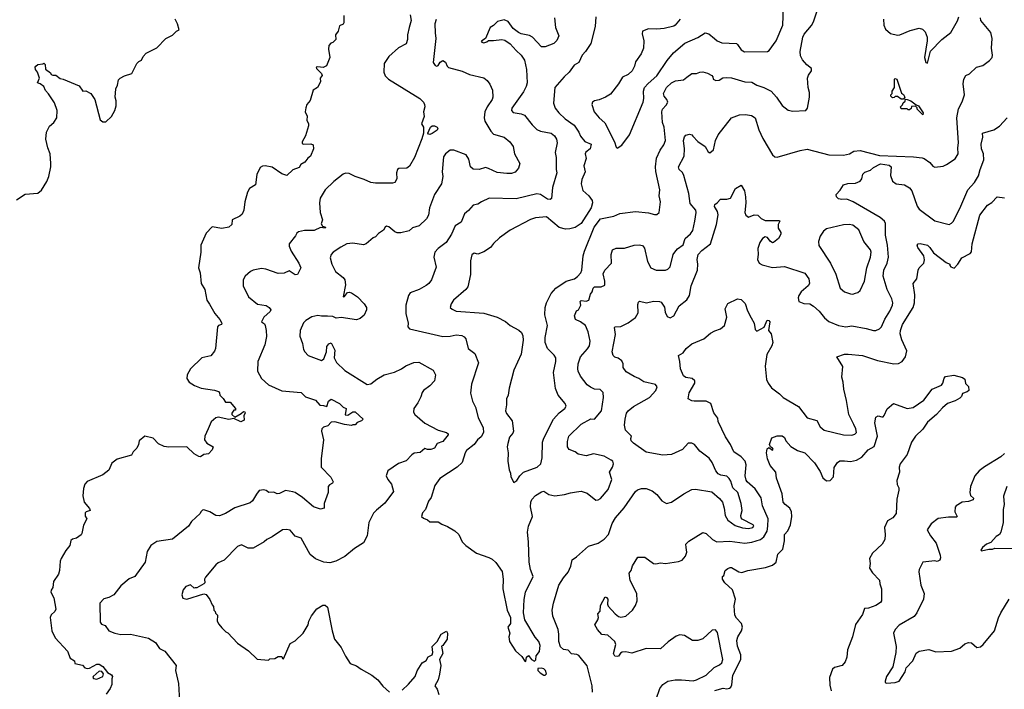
# Model space of a CAD drawing. Extents: x 1933546 to 2138868, y 524910 to 667279.
# Tile 438 of 466: x 2085404 to 2093594, y 608027 to 613601. Entities that reach past the tile are written whole.
import ezdxf

# ---------------------------------------------------------------- set-up
doc = ezdxf.new("R2010")
doc.units = 0

msp = doc.modelspace()

# ---------------------------------------------------------------- linework, layer by layer
at = {"layer": '0CON10XD'}
for points in [[(2088100, 613635), (2088100, 613575), (2088095, 613562.5), (2088065, 613550), (2088053.3, 613505), (2088031.2, 613475), (2088032.5, 613435), (2088008.3, 613411.7), (2087992.5, 613405), (2087976.7, 613385), (2087973.3, 613355), (2087983.6, 613286.4), (2087955, 613217.5), (2087927.3, 613202.7), (2087885, 613208.8), (2087870, 613205), (2087872.5, 613195), (2087913.6, 613153.6), (2087920, 613135), (2087903.3, 613115), (2087905.8, 613084.2), (2087882.5, 613037.5), (2087846.7, 613015), (2087821.7, 612928.3), (2087793.9, 612896.1), (2087783.6, 612866.4), (2087780, 612835), (2087796.4, 612796.4), (2087792.5, 612765), (2087806.7, 612735), (2087807, 612717), (2087782.5, 612635), (2087752.5, 612585), (2087755, 612570), (2087765, 612563.3), (2087825, 612567.5), (2087845, 612560), (2087848, 612525), (2087823.8, 612465), (2087801.3, 612448.7), (2087775, 612416), (2087743.3, 612395), (2087729.1, 612370.9), (2087675, 612351.9), (2087625, 612303.8), (2087585, 612317.5), (2087503.9, 612373.9), (2087445, 612384), (2087425, 612381.2), (2087405, 612370), (2087377.3, 612312.7), (2087366.2, 612225), (2087316.7, 612195), (2087299.2, 612165), (2087277.1, 612085), (2087269.4, 612015), (2087255, 611982), (2087235.5, 611964.5), (2087172.5, 611935), (2087170, 611895), (2087145, 611873.3), (2087085, 611863.8), (2087005, 611877.5), (2086955, 611823.3), (2086910, 611725), (2086910.8, 611665), (2086890.8, 611535), (2086904.2, 611495), (2086912.5, 611405), (2086944, 611355), (2086962, 611265), (2086984.2, 611234.2), (2087028, 611155), (2087070, 611105), (2087086, 611075), (2087083.3, 611065), (2087057.5, 611055), (2087048.8, 611045), (2087033.3, 610865), (2087025, 610842.5), (2086995, 610803.3), (2086920, 610785), (2086824.1, 610695.9), (2086796.7, 610645), (2086793.3, 610615), (2086813.3, 610585), (2086857.5, 610555), (2086915, 610533.8), (2087025.9, 610515.9), (2087057.5, 610505), (2087066.7, 610495), (2087070, 610475), (2087097.3, 610447.3), (2087115, 610417.5), (2087155, 610417.5), (2087200, 610365), (2087198.3, 610351.7), (2087185, 610350), (2087170, 610325), (2087170, 610315), (2087193, 610293), (2087246.9, 610323.1), (2087265, 610340), (2087276.6, 610336.6), (2087278.6, 610325), (2087269.4, 610305), (2087271.5, 610268.5), (2087245, 610254.3), (2087185, 610280), (2087145, 610272.7), (2087055, 610292), (2087035, 610287.7), (2086996.4, 610253.6), (2086972.5, 610195), (2086943.3, 610135), (2086942.5, 610105), (2086960, 610075), (2087012.5, 610045), (2087005, 610020), (2086975, 609986.7), (2086935, 609981.2), (2086907.3, 609962.7), (2086895, 609964.2), (2086855, 609987.1), (2086795, 610045.8), (2086645, 610041.5), (2086605, 610047.8), (2086560.1, 610070.1), (2086515, 610118.5), (2086445, 610133.3), (2086397.5, 610095), (2086392.5, 610065), (2086377.5, 610035), (2086347.5, 610005), (2086333, 609977), (2086215, 609942.5), (2086171.7, 609908.3), (2086145, 609852.5), (2086095, 609812.5), (2085965, 609756.7), (2085946.7, 609735), (2085935, 609700), (2085928.3, 609638.3), (2085941.2, 609585), (2085985, 609532.5), (2085990, 609515), (2085956.4, 609503.6), (2085950, 609495), (2085948.8, 609468.8), (2085962.5, 609445), (2085936.1, 609393.9), (2085920, 609325), (2085915, 609312.5), (2085875.8, 609284.2), (2085845, 609277.5), (2085830, 609265), (2085822.5, 609225), (2085787.7, 609182.3), (2085749.2, 609115), (2085742, 609095), (2085736.7, 609015), (2085726.7, 608985), (2085686.1, 608923.9), (2085680, 608875), (2085666.1, 608853.9), (2085663.9, 608836.1), (2085688.8, 608788.8), (2085706.2, 608695), (2085696.2, 608675), (2085665, 608646.7), (2085658, 608625), (2085672.5, 608515), (2085700, 608455), (2085802.5, 608345), (2085825, 608287.5), (2085860, 608265), (2085861.7, 608241.7), (2085927, 608227), (2085947, 608207), (2085965, 608200), (2085985, 608202.9), (2086045, 608236.2), (2086065, 608236.2), (2086096.6, 608216.6), (2086135, 608166), (2086168.3, 608148.3), (2086177.5, 608135), (2086170, 608115), (2086171.7, 608068.3), (2086157.5, 608035), (2086123.3, 607986.7)], [(2088650.9, 613640.9), (2088661.2, 613595), (2088644.3, 613535.7), (2088631.2, 613475), (2088631.2, 613435), (2088620.2, 613399.8), (2088555, 613366.7), (2088475.5, 613294.5), (2088435.6, 613235), (2088431.9, 613165), (2088443, 613133), (2088471.2, 613105), (2088733.3, 612945), (2088763.3, 612915), (2088772.5, 612895), (2088773.3, 612875), (2088763.8, 612835), (2088768.8, 612795), (2088746.2, 612735), (2088762, 612705), (2088761.9, 612655), (2088749.8, 612610.2), (2088686.9, 612453.1), (2088647.8, 612382.2), (2088625, 612365.6), (2088556.7, 612363.3), (2088546.4, 612353.6), (2088538.8, 612325), (2088541.2, 612275), (2088525, 612246.2), (2088505, 612240), (2088365, 612239.2), (2088325.6, 612245.6), (2088268.8, 612271.2), (2088195, 612294.4), (2088145, 612320.8), (2088115, 612322), (2088095.9, 612314.1), (2088016.7, 612255), (2087946.2, 612185), (2087902.5, 612115), (2087896.9, 612075), (2087904.3, 611995), (2087923.8, 611935), (2087910.7, 611900.7), (2087922.5, 611882.5), (2087948.8, 611875), (2087946.2, 611865), (2087905, 611870), (2087855, 611846), (2087774.3, 611845.7), (2087724.1, 611835.9), (2087710, 611825), (2087698.8, 611801.2), (2087646.7, 611735), (2087646.7, 611715), (2087661.2, 611675), (2087725.5, 611575.5), (2087743.9, 611536.1), (2087715, 611480), (2087695, 611476.2), (2087645, 611510), (2087605, 611490.8), (2087555, 611487.5), (2087452.5, 611525), (2087415, 611530), (2087345, 611516.2), (2087325, 611506.2), (2087278.8, 611465), (2087264.2, 611435), (2087264.2, 611384.2), (2087306.2, 611295), (2087381.7, 611231.7), (2087455, 611221.1), (2087478.5, 611205), (2087493.1, 611185), (2087488.5, 611171.5), (2087434.3, 611125.7), (2087416.4, 611086.4), (2087439.2, 611069.2), (2087447.5, 611055), (2087455.4, 611015), (2087456.1, 610965), (2087442.7, 610895), (2087385.8, 610755), (2087382.5, 610675), (2087414.5, 610614.5), (2087475, 610562), (2087585, 610510.6), (2087745, 610496.7), (2087780.3, 610460.3), (2087864.5, 610434.5), (2087901.2, 610391.2), (2087930.7, 610390.7), (2087958.3, 610381.7), (2087972.5, 610425), (2087995, 610442.5), (2088065, 610406.7), (2088096.2, 610376.2), (2088120, 610365), (2088111.7, 610311.7), (2088135, 610310), (2088175, 610337.5), (2088195, 610336.7), (2088260, 610275), (2088248.3, 610261.7), (2088211.7, 610248.3), (2088195, 610230), (2088175, 610230), (2088165, 610222.5), (2088105, 610231.2), (2088025, 610253.8), (2087995, 610252), (2087968.3, 610221.7), (2087931.2, 610208.8), (2087918.6, 610195), (2087915.8, 610175), (2087932.5, 610105), (2087911.4, 609945), (2087911.4, 609875), (2087993, 609793), (2088011.2, 609755), (2088007, 609743), (2087981.2, 609728.8), (2087970, 609715), (2087968.8, 609665), (2087936.2, 609575), (2087936.7, 609535), (2087905, 609527.5), (2087847.5, 609545), (2087756.7, 609625), (2087695, 609666), (2087675, 609671.2), (2087615, 609681.2), (2087565, 609656.7), (2087545, 609653.3), (2087518.8, 609668.8), (2087476.1, 609666.1), (2087455, 609683.3), (2087435, 609688.8), (2087395, 609683.3), (2087375, 609652.5), (2087340, 609595), (2087321.2, 609578.8), (2087195, 609538.8), (2087115, 609491.2), (2087065, 609470), (2087035, 609472.9), (2086985, 609504.2), (2086935, 609520), (2086925, 609517.5), (2086910, 609505), (2086905, 609490), (2086832.5, 609425), (2086807.5, 609385), (2086675, 609276), (2086545, 609256.7), (2086496.1, 609223.9), (2086463.8, 609175), (2086448, 609085), (2086362.7, 608967.3), (2086315, 608946.2), (2086245, 608888.8), (2086187.5, 608815), (2086145, 608792.5), (2086105, 608780), (2086070, 608745), (2086073.8, 608585), (2086085, 608570), (2086115, 608558.6), (2086144.6, 608514.6), (2086194.4, 608494.4), (2086245, 608482.5), (2086325, 608487.5), (2086475, 608454), (2086535, 608418), (2086567.2, 608367.2), (2086610.8, 608345), (2086705.4, 608225), (2086699.4, 608185), (2086724, 608075), (2086736.2, 607875)], [(2089476, 610535), (2089466.2, 610475), (2089453.8, 610445), (2089453.3, 610395), (2089443.8, 610345), (2089452.7, 610322.7), (2089500.9, 610260.9), (2089510.9, 610175), (2089505, 610158), (2089478.6, 610125), (2089464.1, 610074.1), (2089460, 610045), (2089466, 609995), (2089464, 609925), (2089476.7, 609855), (2089487.7, 609827.7), (2089488.8, 609795), (2089515, 609750), (2089540, 609765), (2089563.8, 609805), (2089594.2, 609835), (2089708.6, 609875), (2089739.6, 609905), (2089750.8, 609955), (2089751.4, 610085), (2089762.6, 610117.4), (2089845, 610276.9), (2089890.7, 610329.3), (2089937.5, 610365), (2089949.2, 610385), (2089942, 610405), (2089884, 610475), (2089860.5, 610530.5), (2089845.5, 610665), (2089863.3, 610755), (2089863.3, 610785), (2089849.6, 610809.6), (2089794.5, 610865), (2089774, 610915), (2089775.3, 610955), (2089793.9, 611055), (2089771.3, 611145), (2089774.7, 611204.7), (2089785.9, 611245), (2089825, 611320.5), (2089865, 611367.3), (2089948.8, 611425), (2090018, 611445), (2090045, 611464.3), (2090070.8, 611495), (2090080, 611515), (2090091.1, 611635), (2090101.4, 611675), (2090182.7, 611875), (2090235, 611942.9), (2090305, 611957.9), (2090345.4, 611964.6), (2090395, 611988.1), (2090525, 612004.4), (2090635, 611993.1), (2090685, 611978), (2090705, 611980), (2090723.6, 611996.4), (2090732.9, 612085), (2090723.5, 612135), (2090728.1, 612185), (2090696, 612336), (2090693.8, 612375), (2090701.8, 612448.2), (2090730.5, 612515), (2090760.8, 612559.2), (2090775.5, 612595), (2090764.2, 612705), (2090750.8, 612745), (2090744, 612835), (2090750, 612855), (2090781.1, 612888.9), (2090794.5, 612915), (2090787.5, 612935), (2090763.8, 612965), (2090760, 612985), (2090785, 613037.1), (2090825, 613076.2), (2090858.8, 613091.2), (2090925, 613099.1), (2090953, 613123), (2090995, 613153.8), (2091035, 613153.8), (2091060, 613165), (2091085, 613165.7), (2091125, 613155.8), (2091160, 613135), (2091170, 613125), (2091172.5, 613105), (2091195, 613093.8), (2091221.7, 613098.3), (2091253.9, 613116.1), (2091285, 613119.2), (2091325, 613115.6), (2091434.6, 613084.6), (2091495, 613080), (2091535, 613054.4), (2091595, 613035.6), (2091655.3, 613005.3), (2091698.6, 612955), (2091745, 612885.8), (2091795, 612848.5), (2091835, 612839.2), (2091943.9, 612846.1), (2091956.4, 612863.6), (2091974, 612955), (2091972.9, 612995), (2091961.4, 613035), (2091957.1, 613115), (2091965, 613140), (2091991.2, 613175), (2091991.2, 613185), (2091988.8, 613195), (2091952, 613225), (2091915, 613267.5), (2091899.8, 613299.8), (2091896.5, 613335), (2091917.1, 613455), (2091929.8, 613480.2), (2091989.1, 613550.9), (2092007.3, 613582.7), (2092036.2, 613675)], [(2090897.5, 613605), (2090856, 613554), (2090843.9, 613546.1), (2090765, 613526.2), (2090705, 613521.2), (2090634.1, 613525.9), (2090583.6, 613506.4), (2090581.7, 613481.7), (2090596, 613425), (2090593.8, 613365), (2090574, 613316), (2090525, 613250), (2090516.7, 613215), (2090498, 613175), (2090465, 613144), (2090418.3, 613121.7), (2090384.1, 613065.9), (2090318.3, 612981.7), (2090277.5, 612955), (2090225, 612933.8), (2090185, 612926), (2090170, 612915), (2090164, 612895), (2090183.8, 612835), (2090223.8, 612785), (2090272.5, 612742.5), (2090352.5, 612585), (2090365, 612540), (2090375, 612530), (2090413, 612557), (2090475, 612641.2), (2090590, 612915), (2090595.6, 612945), (2090594.2, 613005.8), (2090601.2, 613035), (2090630.3, 613069.7), (2090705, 613134.3), (2090790.2, 613259.8), (2090842, 613325), (2090937.5, 613405), (2091045, 613452.2), (2091105, 613492), (2091135, 613484), (2091183.5, 613443.5), (2091205, 613424.3), (2091245, 613408.1), (2091365, 613402.5), (2091376, 613395), (2091405, 613348.8), (2091433.3, 613333.3), (2091623.6, 613336.4), (2091637.5, 613345), (2091697.5, 613425), (2091750.6, 613555), (2091758.5, 613705)], [(2085377.5, 612102.5), (2085450.7, 612149.3), (2085555, 612156.7), (2085585, 612182.5), (2085631.2, 612255), (2085646.7, 612295), (2085663.3, 612375), (2085663.3, 612405), (2085657.5, 612485), (2085637.5, 612535), (2085622.5, 612605), (2085627.5, 612665), (2085652.5, 612715), (2085687.5, 612745), (2085712.5, 612785), (2085716.7, 612845), (2085695, 612910), (2085645, 612983.3), (2085620, 613010), (2085605, 613043.8), (2085575, 613066.2), (2085552, 613075), (2085568.8, 613115), (2085553.6, 613163.6), (2085536.7, 613185), (2085534.2, 613205.8), (2085537.5, 613215), (2085555, 613227.5), (2085597, 613233), (2085605, 613240), (2085616.4, 613226.4), (2085619.3, 613189.3), (2085659.5, 613159.5), (2085667.5, 613145), (2085679.3, 613139.3), (2085705, 613140), (2085741.7, 613111.7), (2085765.5, 613105.5), (2085899.2, 613049.2), (2085930, 613005), (2085955, 613007.5), (2085995, 612986), (2086029.2, 612935), (2086075, 612767.5), (2086095, 612750), (2086120.7, 612749.3), (2086167.5, 612795), (2086196.4, 612843.6), (2086206.7, 612885), (2086206.7, 612925), (2086197.5, 612955), (2086203.3, 613025), (2086217.5, 613055), (2086225, 613100), (2086240, 613115), (2086275, 613132.5), (2086336.4, 613153.6), (2086380, 613235), (2086395, 613252.5), (2086416.4, 613263.6), (2086432.5, 613295), (2086457, 613323), (2086545, 613367.5), (2086620, 613445), (2086675, 613472.5), (2086710, 613505), (2086730, 613515), (2086717.5, 613565), (2086697.5, 613605)], [(2089852, 613615), (2089860, 613535), (2089887.5, 613465), (2089873.2, 613426.8), (2089846.8, 613403.2), (2089775, 613374.3), (2089745.8, 613375.8), (2089670, 613455), (2089645, 613468.5), (2089575, 613483.1), (2089553.8, 613493.8), (2089508.4, 613528.4), (2089466, 613585), (2089435, 613600), (2089377.5, 613585), (2089345, 613552.5), (2089317.5, 613535), (2089277.5, 613445), (2089247.5, 613425), (2089242.5, 613415), (2089265, 613407.5), (2089290, 613415), (2089305, 613427.5), (2089345, 613426.2), (2089414.2, 613435.8), (2089439.3, 613429.3), (2089485, 613398.6), (2089533.1, 613343.1), (2089576.4, 613306.4), (2089603.2, 613263.2), (2089618.9, 613185), (2089624.3, 613075), (2089615.7, 613045), (2089595, 612998.8), (2089496.9, 612865), (2089494.4, 612845), (2089508.8, 612828.8), (2089575, 612817.1), (2089602.5, 612805), (2089666, 612726), (2089707, 612687), (2089735, 612672.2), (2089826, 612655), (2089852.9, 612635), (2089868.6, 612605), (2089875.6, 612575), (2089859.2, 612495), (2089867.7, 612452.3), (2089865.6, 612355), (2089870.6, 612325), (2089836.8, 612203.2), (2089826.9, 612113.1), (2089815.8, 612104.2), (2089795, 612105.6), (2089735.5, 612145.5), (2089705, 612152.2), (2089535, 612110.4), (2089310, 612115), (2089245.5, 612084.5), (2089215, 612064), (2089175, 612055.8), (2089138, 612012), (2089105, 611985.8), (2089075, 611916.2), (2089027.5, 611885), (2088995, 611816), (2088952.9, 611747.1), (2088884.5, 611695.5), (2088858, 611665), (2088848.6, 611625), (2088868.8, 611541.2), (2088830.8, 611435), (2088807.5, 611405), (2088785, 611388.1), (2088726.2, 611355), (2088652.3, 611327.7), (2088638.8, 611305), (2088616.7, 611225), (2088616.7, 611155), (2088636.7, 611075), (2088633.3, 611045), (2088646.4, 611026.4), (2088925, 610963.1), (2088985, 610965.6), (2089035, 610976.7), (2089083, 610973), (2089102.4, 610962.4), (2089114.3, 610945), (2089134.4, 610865), (2089191.2, 610821.2), (2089220.6, 610745), (2089163.2, 610566.8), (2089153, 610493), (2089169.2, 610425), (2089196.4, 610376.4), (2089218.5, 610288.5), (2089260, 610205), (2089263.4, 610165), (2089241.9, 610128.1), (2089213.3, 610105), (2089184, 610066), (2089120.8, 610015), (2089109.2, 609995), (2089084.4, 609915.6), (2089042, 609875), (2088897.6, 609782.4), (2088858, 609725), (2088828, 609625), (2088805, 609592.5), (2088778.8, 609525), (2088755, 609496.7), (2088747, 609467), (2088761.7, 609451.7), (2088797.1, 609437.1), (2088815, 609421.2), (2088885, 609422), (2088915, 609401.2), (2088963.6, 609383.6), (2089025, 609347.5), (2089056.7, 609315), (2089083.8, 609255), (2089115, 609223.3), (2089205, 609160), (2089307.5, 609125), (2089335, 609111.2), (2089363.9, 609083.9), (2089418.3, 609008.3), (2089425.6, 608945), (2089424, 608865), (2089460, 608685), (2089486.7, 608625), (2089485.7, 608575), (2089463.8, 608545), (2089480, 608495), (2089472.5, 608465), (2089477.5, 608425), (2089527, 608347), (2089579.5, 608299.5), (2089605, 608262.5), (2089615, 608260), (2089620, 608295), (2089635, 608307.5), (2089662.5, 608275), (2089687, 608263), (2089697, 608273), (2089700, 608305), (2089726.9, 608343.1), (2089732.7, 608392.7), (2089722.5, 608425), (2089691.3, 608461.3), (2089606.2, 608606.2), (2089593.7, 608663.7), (2089600.5, 608775), (2089612.5, 608835), (2089675.6, 608965), (2089652.5, 609025), (2089643.1, 609085), (2089637.5, 609255), (2089627.3, 609335), (2089636.2, 609385), (2089668.5, 609465), (2089652.5, 609545), (2089655.6, 609585), (2089665, 609608), (2089695, 609640.8), (2089745, 609672), (2089765, 609675.7), (2089805, 609648.9), (2089855, 609637.3), (2089935, 609647.5), (2089985, 609664), (2090035, 609672), (2090075, 609676), (2090125, 609661.2), (2090195, 609602.5), (2090215, 609603.1), (2090235, 609615.6), (2090298.9, 609691.1), (2090330.5, 609775), (2090310.8, 609835), (2090335, 609876), (2090344.4, 609905), (2090336.9, 609925), (2090325, 609935.6), (2090265, 609967.8), (2090176.1, 609986.1), (2090115, 609970.6), (2090050, 609985), (2090024.3, 610004.3), (2089975, 610022.9), (2089961.5, 610045), (2089960.4, 610089.6), (2089972.2, 610135), (2090075, 610235.4), (2090155, 610278.5), (2090185, 610276.2), (2090242.9, 610345), (2090260, 610455), (2090256.8, 610496.8), (2090231.7, 610521.7), (2090185, 610524.4), (2090151.8, 610541.8), (2090125, 610562.5), (2090069.4, 610635), (2090048.5, 610675), (2090045.4, 610695.4), (2090049.2, 610735), (2090069.6, 610795), (2090128.3, 610861.7), (2090143.3, 610886.7), (2090148.2, 610925), (2090133.8, 611003.8), (2090111.4, 611055), (2090068.8, 611085), (2090026.2, 611105), (2090018.8, 611135), (2090035, 611177.5), (2090053, 611187), (2090072, 611225), (2090065, 611256), (2090075, 611264), (2090115, 611257.3), (2090139.2, 611265), (2090152.9, 611315), (2090165.4, 611334.6), (2090173.3, 611365), (2090184.1, 611375.9), (2090241.8, 611378.2), (2090270, 611390), (2090272.2, 611425), (2090257.3, 611485), (2090272.2, 611515), (2090325.5, 611574.5), (2090324.5, 611645), (2090334.5, 611685.5), (2090365, 611699.5), (2090435, 611699.4), (2090514.7, 611725.3), (2090557.6, 611727.6), (2090585, 611720), (2090600.3, 611700.3), (2090626.8, 611586.8), (2090655, 611536.2), (2090697, 611517), (2090775, 611516), (2090796.2, 611525), (2090814, 611545), (2090840.6, 611645), (2090853.1, 611666.9), (2090876.3, 611693.7), (2090923.3, 611726.7), (2090940.7, 611779.3), (2090985, 611817.1), (2091001.9, 611845), (2091020.8, 611925), (2091031.2, 611995), (2091028, 612015), (2090980.6, 612070.6), (2090968.5, 612155), (2090929.5, 612305), (2090917.6, 612327.6), (2090889.2, 612355), (2090884.4, 612375), (2090930.8, 612465), (2090933.3, 612525), (2090926.1, 612593.9), (2090934.1, 612625.9), (2090945, 612638.2), (2090975, 612648.5), (2090993.6, 612643.6), (2091002.4, 612632.4), (2091045, 612588), (2091106.4, 612546.4), (2091129.5, 612499.5), (2091145, 612491.2), (2091173.9, 612516.1), (2091192.5, 612595), (2091215, 612643.3), (2091325, 612784.2), (2091391.1, 612808.9), (2091441.1, 612811.1), (2091492.4, 612802.4), (2091520.8, 612785), (2091552.6, 612682.6), (2091585, 612611.2), (2091666.8, 612476.8), (2091685, 612460), (2091705, 612455.8), (2091895, 612510.6), (2091955, 612522.2), (2092135, 612475.6), (2092255, 612471.9), (2092305, 612484.2), (2092343, 612507), (2092395, 612512.7), (2092555, 612471.6), (2092839.3, 612459.3), (2092910, 612450), (2092927.5, 612445), (2092973, 612413), (2093000.5, 612380.5), (2093015, 612372), (2093085, 612382), (2093112.5, 612395), (2093185, 612443.8), (2093210, 612485), (2093207.5, 612535), (2093213.8, 612575), (2093198.2, 612785), (2093212.6, 612857.4), (2093242.6, 612917.4), (2093261.9, 612975), (2093252.4, 613067.6), (2093255.8, 613105), (2093274, 613136), (2093305, 613151.2), (2093363.3, 613205), (2093415, 613220.6), (2093470.3, 613259.7), (2093492, 613285), (2093495.6, 613305), (2093487.5, 613365), (2093493.6, 613445), (2093481.1, 613495), (2093399.2, 613595), (2093396.2, 613615)], [(2088868.8, 613601.2), (2088856, 613565), (2088859.7, 613490.3)], [(2090195.7, 613625), (2090190, 613545), (2090155, 613402.5), (2090110.8, 613335), (2090081.4, 613305), (2090055.8, 613245), (2090015, 613222), (2089975.6, 613164.4), (2089932, 613125), (2089854.2, 613035), (2089844.2, 612905), (2089857.5, 612865), (2089888, 612825), (2089941.1, 612775), (2090015, 612722.9), (2090054.4, 612665), (2090068.6, 612631.4), (2090105, 612586.1), (2090158.1, 612565), (2090149.4, 612525), (2090113.1, 612496.9), (2090106.9, 612485), (2090115.6, 612445), (2090096.9, 612385), (2090107.1, 612335), (2090079.1, 612270.9), (2090073.6, 612235), (2090088, 612178), (2090138.8, 612135), (2090165.7, 612095.7), (2090170, 612075), (2090158.1, 612035), (2090075, 611905.7), (2090025, 611870), (2089981.4, 611858.6), (2089945, 611857.5), (2089890.6, 611870.6), (2089785, 611960), (2089695, 611952.5), (2089651.9, 611938.1), (2089485, 611849.2), (2089395, 611786.2), (2089345, 611736.7), (2089320, 611705), (2089265, 611668.8), (2089215, 611650), (2089185, 611658.8), (2089165, 611643.3), (2089154.2, 611594.2), (2089155, 611480), (2089131.7, 611378.3), (2089115, 611356.2), (2089012, 611265), (2088992, 611235), (2088986.1, 611206.1), (2089000.3, 611190.3), (2089035, 611175.6), (2089265, 611159.2), (2089375, 611125.6), (2089445, 611090), (2089485, 611056.2), (2089555, 611016.2), (2089576.8, 610996.8), (2089588.6, 610968.6), (2089593.2, 610933.2), (2089574.1, 610815.9), (2089514.2, 610685), (2089476, 610535)], [(2092588.1, 613605), (2092590.6, 613555), (2092605, 613521.2), (2092646.2, 613485), (2092705, 613472.2), (2092725, 613473.3), (2092810.3, 613510.3), (2092885, 613530.8), (2092912.1, 613522.1), (2092935, 613498.8), (2092950.8, 613455), (2092952.5, 613425), (2092930, 613285), (2092940, 613245), (2092955, 613240), (2092980.9, 613339.1), (2093075, 613437.1), (2093148.6, 613495), (2093205, 613590), (2093216.4, 613625)], [(2088859.7, 613490.3), (2088864.5, 613445), (2088843.3, 613245), (2088860.3, 613220.3), (2088874.2, 613214.2), (2088885, 613218), (2088902.6, 613247.4), (2088925, 613261.2), (2088945, 613246.7), (2088959.1, 613215), (2088972.1, 613202.1), (2089085, 613170.9), (2089146.7, 613145), (2089265, 613115.6), (2089292, 613095), (2089315, 613063.3), (2089337.5, 613015), (2089339.4, 612955), (2089333.1, 612935), (2089291.9, 612875), (2089273.3, 612835), (2089267.5, 612785), (2089274.5, 612755), (2089323.4, 612673.4), (2089345, 612649.2), (2089434.2, 612624.2), (2089481.2, 612585), (2089508.8, 612545), (2089520, 612485), (2089564, 612405), (2089554, 612365), (2089525, 612330.8), (2089495, 612319.2), (2089455, 612320), (2089375, 612328.6), (2089305, 612363.3), (2089279.8, 612369.8), (2089225, 612353.8), (2089175, 612355.5), (2089154.7, 612374.7), (2089140.4, 612440.4), (2089118.2, 612475), (2089015, 612513.8), (2088985, 612513.5), (2088947.1, 612482.9), (2088930.7, 612459.3), (2088918.1, 612335), (2088922.9, 612295), (2088911.4, 612235), (2088853.5, 612145), (2088814.3, 612035), (2088805, 611972.5), (2088787, 611943), (2088726.2, 611885), (2088672.1, 611867.9), (2088645, 611844.2), (2088575, 611828), (2088545, 611827.5), (2088525, 611834.3), (2088475.5, 611875.5), (2088455, 611882), (2088444.2, 611875), (2088431.1, 611848.9), (2088389.4, 611820.6), (2088365, 611792.5), (2088345, 611786.2), (2088325, 611769.4), (2088285.3, 611734.7), (2088265, 611726.5), (2088175, 611741.4), (2088125, 611733.9), (2088075, 611708.5), (2088012.5, 611665), (2087995.7, 611645), (2087987.7, 611617.7), (2088000.6, 611565), (2088031.9, 611505), (2088095.6, 611455), (2088108.5, 611435), (2088113.3, 611395), (2088095, 611293.3), (2088105, 611296.2), (2088130.7, 611329.3), (2088145, 611334.2), (2088165, 611328.6), (2088214, 611295), (2088270, 611235), (2088288.8, 611205), (2088290, 611185), (2088268.3, 611141.7), (2088237, 611113), (2088205, 611102.5), (2088077.7, 611122.3), (2088037, 611117), (2088009.2, 611129.2), (2087964.1, 611134.1), (2087915, 611132), (2087885, 611138), (2087835, 611126.2), (2087783.9, 611096.1), (2087765, 611077.5), (2087737.5, 611012.5), (2087735.8, 610965.8), (2087756.1, 610906.1), (2087766.2, 610855), (2087776.2, 610835), (2087803.8, 610805), (2087915, 610763.3), (2087935, 610778.6), (2087957.5, 610835), (2087959.3, 610880.7), (2087975, 610902.5), (2087995, 610910), (2088025, 610850), (2088020.8, 610785), (2088038.8, 610748.8), (2088109.5, 610679.5), (2088295, 610564), (2088325, 610570.8), (2088375, 610609.4), (2088435, 610644.4), (2088522.6, 610667.4), (2088581.2, 610695), (2088615, 610720.8), (2088681.3, 610748.7), (2088725, 610750), (2088842.4, 610682.4), (2088862.9, 610645), (2088855, 610593.8), (2088815.4, 610554.6), (2088762, 610515), (2088751.3, 610498.7), (2088741.7, 610461.7), (2088717, 610413), (2088683.3, 610365), (2088681.2, 610335), (2088691.2, 610315), (2088775, 610241.5), (2088885, 610185.6), (2088955, 610164.2), (2088967.1, 610155), (2088968.6, 610145), (2088925, 610091.2), (2088876.1, 610073.9), (2088853.3, 610035), (2088825, 610023.8), (2088795, 610022.5), (2088775, 610032.5), (2088735, 609997.5), (2088685, 609992.5), (2088665, 609979.2), (2088619.6, 609930.4), (2088555, 609908), (2088467.5, 609845), (2088453.3, 609805), (2088466.2, 609775), (2088498, 609735), (2088514.4, 609675), (2088442.1, 609577.9), (2088371.1, 609518.9), (2088347.9, 609492.1), (2088308.9, 609415), (2088295.8, 609305), (2088264.4, 609245.6), (2088189.3, 609200.7), (2088107.5, 609132.5), (2088035, 609092.9), (2087985, 609081.1), (2087935, 609084.4), (2087865, 609113.1), (2087819.2, 609149.2), (2087744.3, 609284.3), (2087695, 609302), (2087655, 609350.8), (2087622.3, 609357.7), (2087590, 609355), (2087504.4, 609295.6), (2087460, 609275), (2087436.7, 609255), (2087345, 609203.3), (2087305, 609202), (2087248.8, 609228.8), (2087215, 609216.7), (2087105, 609101.2), (2087055, 609081.2), (2087035, 609063.8), (2086949.5, 608960.5), (2086941.2, 608945), (2086943.3, 608915), (2086935.9, 608904.1), (2086877, 608873), (2086865, 608872.5), (2086855, 608870), (2086825, 608897.5), (2086785, 608883.3), (2086763.8, 608855), (2086753.3, 608815), (2086760, 608785), (2086795, 608777.5), (2086935, 608822.5), (2086955, 608817.5), (2086986.1, 608776.1), (2087005, 608730), (2087017, 608717), (2087020, 608685), (2087030, 608675), (2087031.7, 608661.7), (2087050, 608645), (2087047.1, 608595), (2087060.7, 608570.7), (2087085, 608540), (2087120, 608505), (2087136.4, 608496.4), (2087215, 608412.5), (2087306.4, 608346.4), (2087378.3, 608278.3), (2087475, 608270), (2087485, 608280), (2087527, 608283), (2087555, 608300), (2087585, 608300), (2087590, 608285), (2087598.3, 608281.7), (2087655, 608407.5), (2087695, 608430), (2087762.5, 608495), (2087803.8, 608565), (2087809.2, 608595), (2087830.2, 608639.8), (2087875, 608697.5), (2087925, 608727.5), (2087945, 608727.5), (2087965, 608710), (2088003.8, 608515), (2088023.6, 608443.6), (2088077.5, 608375), (2088113.3, 608303.3), (2088153.6, 608243.6), (2088205, 608222.5), (2088243.9, 608193.9), (2088332.5, 608145), (2088382.5, 608105), (2088423.6, 608053.6), (2088480, 608005)], [(2092755, 612940), (2092735, 612940), (2092705, 612960), (2092685, 612960), (2092678.3, 612951.7), (2092665, 612950), (2092650, 612965), (2092650, 612975), (2092660, 612985), (2092660, 613005), (2092680, 613035), (2092680, 613105), (2092685, 613110), (2092700, 613105), (2092738.3, 612988.3), (2092755, 612977.5), (2092767.5, 612955), (2092755, 612940)], [(2092915, 612810), (2092870, 612855), (2092868.3, 612868.3), (2092855, 612880), (2092821.7, 612878.3), (2092818.3, 612861.7), (2092805, 612850), (2092795, 612850), (2092785, 612860), (2092735, 612860), (2092730, 612875), (2092748.3, 612891.7), (2092751.7, 612908.3), (2092768.3, 612921.7), (2092771.7, 612938.3), (2092785, 612937.5), (2092817.5, 612925), (2092861.7, 612891.7), (2092880, 612885), (2092920, 612825), (2092915, 612810)], [(2091514.1, 611975.9), (2091543.6, 611973.6), (2091572.5, 611945), (2091605, 611929.2), (2091725, 611930), (2091727.5, 611925), (2091713.3, 611895), (2091712.5, 611865), (2091735, 611830), (2091736.4, 611816.4), (2091715, 611780), (2091675, 611746.2), (2091665, 611744), (2091645, 611756.7), (2091625, 611786.7), (2091605, 611793.3), (2091581.7, 611778.3), (2091559.2, 611745), (2091542.9, 611695), (2091547.1, 611645), (2091540, 611605), (2091554, 611575), (2091580.7, 611560.7), (2091665, 611537.1), (2091765, 611545.7), (2091935, 611490), (2091968.8, 611445), (2091972.5, 611405), (2091962.5, 611385), (2091905, 611336), (2091885, 611306.2), (2091878, 611285), (2091885.9, 611255.9), (2091925, 611238.8), (2091975, 611236), (2092007.5, 611217.5), (2092054.2, 611175), (2092099.4, 611119.4), (2092135, 611090), (2092214.1, 611055.9), (2092274.4, 611045.6), (2092325, 611051.5), (2092445, 611031.4), (2092505, 611014.2), (2092525, 611014.2), (2092555, 611027.5), (2092572.9, 611045), (2092601.2, 611108.8), (2092640.5, 611175), (2092663.6, 611225), (2092666.2, 611245), (2092657.6, 611277.6), (2092620, 611355), (2092586.9, 611465), (2092590.4, 611515), (2092619.6, 611575), (2092630.4, 611625), (2092623.1, 611725), (2092606, 611806), (2092605.4, 611905), (2092597.8, 611925), (2092562.5, 611955), (2092335.3, 612085.3), (2092285, 612105.7), (2092242.9, 612102.9), (2092215, 612108.8), (2092196.7, 612125), (2092194.3, 612145.7), (2092228.3, 612181.7), (2092255, 612226.2), (2092292.7, 612237.3), (2092355, 612239.2), (2092394.3, 612255.7), (2092409.2, 612275), (2092415.8, 612315), (2092435, 612332.9), (2092480.6, 612349.4), (2092505, 612369.5), (2092565, 612401.1), (2092635, 612390.6), (2092654, 612375), (2092647.1, 612305), (2092665, 612256.2), (2092695, 612235.6), (2092765, 612225.5), (2092805, 612202.5), (2092824.2, 612175), (2092867.8, 612047.8), (2092885, 612024), (2093015, 611926), (2093133.9, 611896.1), (2093155, 611906.2), (2093168.3, 611921.7), (2093225, 612030), (2093289.1, 612185), (2093344.7, 612245.3), (2093379.8, 612300.2), (2093393.3, 612355), (2093424.5, 612434.5), (2093421.1, 612485), (2093405.3, 612525.3), (2093400.7, 612565), (2093414.1, 612624.1), (2093412, 612655), (2093507.3, 612682.7), (2093555, 612713.8), (2093617, 612783)], [(2088815, 612646), (2088805, 612646.7), (2088798.8, 612655), (2088821.2, 612705), (2088835, 612716.2), (2088855, 612716), (2088877.5, 612705), (2088882.5, 612695), (2088877.7, 612682.3), (2088835, 612654.3), (2088815, 612646)], [(2090169.2, 608005), (2090165.7, 608055.7), (2090123.2, 608223.2), (2090055, 608308.8), (2090037.3, 608317.3), (2089995, 608322.1), (2089965, 608352.2), (2089928.3, 608358.3), (2089901.2, 608381.2), (2089888.9, 608425), (2089889.6, 608485), (2089883.1, 608525), (2089837.8, 608635), (2089832.5, 608685), (2089844.4, 608745), (2089890, 608895), (2089926.2, 608955), (2089966.8, 609003.2), (2089988, 609052), (2089998.9, 609105), (2090035, 609129.3), (2090135, 609217.7), (2090215, 609243.5), (2090265, 609277.5), (2090302.5, 609315), (2090333, 609407), (2090359.4, 609455), (2090432.7, 609537.3), (2090525, 609674.2), (2090541.7, 609688.3), (2090575, 609700), (2090615, 609699.4), (2090665, 609679.2), (2090705, 609650), (2090745, 609596.2), (2090785, 609573.8), (2090825, 609584), (2090928.8, 609655), (2090995, 609690.6), (2091025, 609694.4), (2091160.9, 609670.9), (2091225.4, 609615.4), (2091248.6, 609585), (2091264.6, 609534.6), (2091271.5, 609475), (2091294.3, 609434.3), (2091355, 609391.9), (2091415, 609371.1), (2091465, 609366.4), (2091503.3, 609375), (2091511.2, 609385), (2091503.8, 609395), (2091414.7, 609444.7), (2091405.6, 609455), (2091402.9, 609475), (2091413.8, 609515), (2091406.2, 609575), (2091376.6, 609665), (2091334.6, 609705), (2091318.6, 609758.6), (2091305, 609782), (2091285, 609801.4), (2091235, 609810.6), (2091215, 609822), (2091195, 609846.2), (2091164.4, 609915), (2091140.3, 609950.3), (2091060.4, 610010.4), (2091018, 610065), (2090994.1, 610075.9), (2090965, 610076.2), (2090917.3, 610022.7), (2090825, 609981.2), (2090752.7, 609977.3), (2090615, 610002.5), (2090508.8, 610075), (2090490, 610095), (2090486.4, 610113.6), (2090492.5, 610135), (2090443.3, 610185), (2090435.8, 610225.8), (2090440, 610275), (2090451.4, 610325), (2090465, 610343.8), (2090509.1, 610380.9), (2090642, 610455), (2090696, 610515), (2090705.9, 610545.9), (2090692.5, 610565), (2090595, 610587.3), (2090554.7, 610614.7), (2090515, 610630), (2090448.7, 610668.7), (2090424.4, 610705), (2090422.5, 610735), (2090412.3, 610762.3), (2090382.7, 610782.7), (2090355, 610791.2), (2090340, 610805), (2090332.5, 610835), (2090359.1, 610979.1), (2090352.3, 611037.7), (2090356.4, 611043.6), (2090405, 611045.8), (2090465, 611077.5), (2090527, 611123), (2090547.9, 611162.1), (2090545, 611230), (2090550, 611250), (2090560.8, 611259.2), (2090617.3, 611242.7), (2090675, 611258), (2090725, 611256.2), (2090739.2, 611249.2), (2090767.3, 611207.3), (2090772.5, 611165), (2090790.2, 611130.2), (2090815, 611120), (2090844.2, 611135), (2090890.7, 611219.3), (2090952.2, 611267.8), (2090975.4, 611304.6), (2090989.1, 611385), (2091042.2, 611515), (2091045.5, 611565), (2091040, 611605), (2091048.1, 611645), (2091079.1, 611680.9), (2091150, 611735), (2091199.5, 611895), (2091214.4, 611975.6), (2091207.8, 612005), (2091184.3, 612045), (2091186.2, 612063.8), (2091206.7, 612075), (2091233.6, 612106.4), (2091285, 612107.1), (2091316.7, 612115), (2091358.8, 612195), (2091405, 612222.5), (2091432, 612175), (2091442.5, 612125), (2091444.2, 612075), (2091436, 611995), (2091443.8, 611975), (2091465, 611958), (2091514.1, 611975.9)], [(2091489.5, 611119.5), (2091513.8, 611075), (2091522.3, 611022.3), (2091535, 611007.5), (2091597.7, 611042.3), (2091620, 611100), (2091635, 611097.5), (2091643.3, 611085), (2091633.3, 611015), (2091655.8, 610985), (2091669.2, 610915), (2091659.2, 610885), (2091619.4, 610815), (2091603.9, 610716.1), (2091615.5, 610605), (2091628.5, 610575), (2091656.4, 610536.4), (2091725, 610487.7), (2091755.6, 610455), (2091882.2, 610382.2), (2091955, 610285.6), (2092035, 610264.2), (2092063.1, 610213.1), (2092094.7, 610184.7), (2092255.7, 610145.7), (2092325, 610142.5), (2092349.7, 610150.3), (2092363.8, 610165), (2092359.2, 610195), (2092340.9, 610230.9), (2092300.6, 610315), (2092282.1, 610432.1), (2092258.1, 610525), (2092254, 610585), (2092242.5, 610625), (2092251.2, 610715), (2092200, 610795), (2092265, 610815.7), (2092295, 610817.1), (2092415, 610806.9), (2092540, 610765), (2092675, 610737.1), (2092715, 610738), (2092743.3, 610755), (2092772, 610795), (2092782, 610845), (2092741.5, 610935), (2092728.2, 610985), (2092729.5, 611015), (2092748.1, 611065), (2092836.5, 611205), (2092846.7, 611245), (2092850.5, 611310.5), (2092836.2, 611405), (2092867.5, 611445), (2092876.7, 611515), (2092886.7, 611535), (2092925, 611573.8), (2092929.3, 611600.7), (2092924.4, 611635), (2092874, 611705), (2092870, 611725), (2092877.5, 611735), (2092895, 611737.5), (2092955, 611723.1), (2092974.4, 611705), (2093005, 611659.2), (2093109.3, 611579.3), (2093140, 611565), (2093140, 611555), (2093150, 611545), (2093176.4, 611533.6), (2093206.7, 611565), (2093240.7, 611619.3), (2093310, 611655), (2093320.7, 611669.3), (2093325.7, 611735), (2093390, 611975), (2093455, 612055.8), (2093489.6, 612080.4), (2093535, 612126.7), (2093595, 612116.7)], [(2092333.6, 611316.4), (2092355, 611323.8), (2092375, 611330), (2092395, 611347.5), (2092431.4, 611425), (2092451.1, 611535), (2092480.6, 611625), (2092485.6, 611665), (2092480.8, 611685), (2092425.8, 611755), (2092385, 611851.2), (2092335, 611889.2), (2092303, 611897), (2092255, 611893.1), (2092115, 611860.6), (2092089.1, 611840.9), (2092061.4, 611798.6), (2092048.1, 611755), (2092052.1, 611722.1), (2092148.6, 611575), (2092193.2, 611483.2), (2092228.8, 611365), (2092265, 611336.2), (2092315, 611318), (2092333.6, 611316.4)], [(2090699.1, 607945), (2090728.8, 608035), (2090755, 608068.2), (2090793.9, 608096.1), (2090855, 608105.5), (2090910, 608105), (2091005, 608097.1), (2091034.4, 608105.6), (2091114.3, 608145), (2091180.2, 608209.8), (2091225, 608230.9), (2091243.6, 608246.4), (2091252, 608275), (2091209.1, 608499.1), (2091192, 608522), (2091165, 608519.2), (2091085, 608448.9), (2091045, 608432.5), (2091000, 608435), (2090935, 608474.4), (2090895, 608481.4), (2090865, 608470.8), (2090797.6, 608422.4), (2090735, 608364.2), (2090614.2, 608365.8), (2090495, 608328.8), (2090445, 608338.8), (2090415, 608336), (2090401.9, 608328.1), (2090385.6, 608304.4), (2090375, 608301.2), (2090353.9, 608303.9), (2090344.1, 608324.1), (2090361.7, 608401.7), (2090355.7, 608425.7), (2090295, 608476.7), (2090245, 608483.3), (2090210, 608525), (2090187.5, 608565), (2090212.5, 608605), (2090217.5, 608625), (2090212.5, 608655), (2090231.7, 608678.3), (2090236, 608725), (2090273.9, 608796.1), (2090285, 608792.5), (2090295, 608777.5), (2090293.8, 608735), (2090300.3, 608720.3), (2090356.8, 608656.8), (2090384.5, 608634.5), (2090405, 608626.9), (2090445, 608635.7), (2090502.5, 608687.5), (2090526.7, 608725), (2090539.4, 608765), (2090538.6, 608825), (2090482.7, 608932.7), (2090474, 608995), (2090491.2, 609015), (2090501.2, 609055), (2090545, 609127.5), (2090605, 609126.9), (2090675, 609075.8), (2090695, 609070.8), (2090735, 609080.8), (2090775, 609074.4), (2090885, 609091.9), (2090915, 609103.1), (2090943.3, 609135), (2090952.4, 609167.6), (2090946.5, 609206.5), (2090945.8, 609235), (2090968.8, 609261.2), (2091085, 609333.8), (2091113.3, 609325), (2091168, 609275), (2091203.8, 609253.8), (2091311.7, 609261.7), (2091435, 609244.6), (2091495, 609250.9), (2091565, 609274.7), (2091593.1, 609296.9), (2091620.6, 609345), (2091628.2, 609385), (2091628.7, 609445), (2091583.8, 609555), (2091572, 609622), (2091522.9, 609695), (2091455, 609754.4), (2091447.6, 609767.6), (2091438.5, 609805), (2091447.5, 609895), (2091437.8, 609925), (2091405, 609961.4), (2091344, 610005), (2091316.2, 610065), (2091275, 610128.8), (2091214.2, 610255), (2091210, 610285), (2091177.4, 610327.4), (2091152.9, 610405), (2091115, 610425.6), (2091015, 610424.4), (2090995, 610427.5), (2090963.9, 610443.9), (2090972, 610495), (2091018.8, 610575), (2091018.8, 610595), (2090997.5, 610615), (2090945, 610621.9), (2090926.4, 610636.4), (2090899.4, 610695), (2090896.1, 610756.1), (2090883.3, 610805), (2090921.7, 610828.3), (2090947.5, 610865), (2090995, 610902.5), (2091095, 610943.8), (2091149.1, 610990.9), (2091185, 611012), (2091232, 611028), (2091265.8, 611054.2), (2091285.8, 611125), (2091272.5, 611195), (2091295, 611237.5), (2091375, 611277.5), (2091405, 611272.5), (2091438.3, 611238.3), (2091457, 611177), (2091489.5, 611119.5)], [(2091765.6, 609264.4), (2091764.3, 609315), (2091793.2, 609346.8), (2091815.6, 609395), (2091825.4, 609464.6), (2091824.4, 609504.4), (2091809.2, 609535), (2091770.8, 609565), (2091755.5, 609585.5), (2091745.6, 609655), (2091699.5, 609785), (2091692.5, 609835), (2091645, 609890), (2091623.1, 609945), (2091616.2, 609995), (2091621.7, 610028.3), (2091635, 610040), (2091665, 610017.5), (2091670, 610025), (2091666.7, 610035), (2091650, 610045), (2091640, 610065), (2091660.7, 610119.3), (2091705, 610137.5), (2091745, 610137.5), (2091765, 610122.5), (2091775.9, 610095.9), (2091817.7, 610047.7), (2091875, 610016.2), (2091935.8, 609995.8), (2092015, 609911.2), (2092060.9, 609840.9), (2092085, 609786.7), (2092115, 609763.8), (2092145, 609766.7), (2092173.8, 609795), (2092177.3, 609872.7), (2092205, 609916), (2092225, 609928.1), (2092265, 609930), (2092315, 609924.4), (2092365, 609934.5), (2092409.2, 609960.9), (2092460.1, 610019.9), (2092510.9, 610049.1), (2092539.7, 610135), (2092515.6, 610245), (2092525, 610292.5), (2092545, 610303.8), (2092575, 610294), (2092585, 610296.2), (2092595, 610306.7), (2092618.1, 610361.9), (2092672.9, 610407.1), (2092785, 610365.7), (2092836.8, 610373.2), (2092925.8, 610435), (2092995, 610524.2), (2093070.6, 610559.4), (2093083.8, 610575), (2093093, 610617), (2093105, 610630), (2093175, 610642.5), (2093245, 610622.5), (2093265, 610610), (2093271.7, 610571.7), (2093297, 610547), (2093297.5, 610515), (2093285, 610502.5), (2093245, 610490), (2093238.8, 610465), (2093225, 610451.2), (2093185, 610428), (2093122.5, 610407.5), (2093079.7, 610370.3), (2093030, 610315), (2092955, 610251.2), (2092916.8, 610193.2), (2092856.2, 610135), (2092821.2, 610085), (2092785, 609982.5), (2092726.7, 609905), (2092720, 609875), (2092723.3, 609835), (2092698.6, 609765), (2092702.7, 609732.7), (2092716.7, 609705), (2092716.7, 609685), (2092699.3, 609610.7), (2092695, 609490), (2092667.5, 609455), (2092621.7, 609428.3), (2092598.1, 609375), (2092604.2, 609315), (2092598.8, 609275), (2092576.7, 609235), (2092498.8, 609161.2), (2092471.2, 609115), (2092478.8, 609075), (2092471.2, 609035), (2092497, 608997), (2092556.7, 608935), (2092558.8, 608905), (2092573.3, 608865), (2092572, 608765), (2092565, 608750), (2092525, 608726), (2092465, 608704), (2092430, 608700), (2092415, 608650), (2092355, 608566.7), (2092330.3, 608465), (2092288.9, 608355), (2092283.6, 608293.6), (2092270.8, 608255), (2092244.5, 608225.5), (2092182.4, 608207.6), (2092165, 608196.2), (2092141.2, 608125), (2092141.7, 608061.7), (2092153.8, 608015)], [(2093595, 609990.8), (2093565, 609962), (2093430, 609880), (2093385.7, 609845), (2093349.4, 609805), (2093312.9, 609715), (2093305.8, 609665), (2093311.3, 609641.3), (2093338.3, 609618.3), (2093336, 609605), (2093295, 609591.8), (2093242.5, 609585), (2093193.3, 609555), (2093185.9, 609544.1), (2093181.2, 609505), (2093202.5, 609465), (2093198.8, 609461.2), (2093128.8, 609461.2), (2093045, 609449.2), (2092985.8, 609404.2), (2092952.5, 609355), (2092981.2, 609305), (2093026.9, 609245), (2093060, 609145), (2093061.7, 609121.7), (2093057.3, 609102.7), (2093035, 609090), (2093015, 609096.7), (2092915, 609086.2), (2092884.3, 609025), (2092882.9, 609005), (2092900, 608895), (2092927.3, 608825), (2092922.8, 608777.2), (2092867.1, 608662.9), (2092845, 608632.9), (2092719.8, 608560.2), (2092685.7, 608525), (2092673.1, 608495), (2092694.4, 608385), (2092691.8, 608335), (2092665.5, 608215), (2092614.4, 608135), (2092602, 608095), (2092604, 608084), (2092615, 608078.8), (2092685, 608084), (2092720, 608095), (2092767.9, 608172.1), (2092776.2, 608205), (2092832.5, 608265), (2092862, 608328), (2092884.4, 608345.6), (2092965, 608358.6), (2093025, 608340), (2093155, 608344.4), (2093225, 608371.2), (2093265, 608406.2), (2093295, 608417.8), (2093320, 608415), (2093365, 608376.2), (2093395, 608380), (2093419.1, 608400.9), (2093512.5, 608515), (2093545, 608623.3), (2093565.5, 608664.5), (2093635, 608776.7)], [(2093614.2, 609715), (2093588, 609635), (2093591.2, 609565), (2093584.1, 609524.1), (2093584.2, 609415), (2093566.2, 609336.2), (2093555, 609316.7), (2093525, 609298.8), (2093480.5, 609249.5), (2093445, 609236.2), (2093411.7, 609208.3), (2093397.5, 609185), (2093405, 609180), (2093465, 609194), (2093495, 609193.3), (2093515, 609202.5), (2093665, 609198.1)], [(2091185, 608016.9), (2091255, 608035.7), (2091285, 608032.5), (2091307.5, 608037.5), (2091318, 608045), (2091327.1, 608065), (2091335.5, 608145), (2091403.1, 608275), (2091403.1, 608315), (2091375, 608386.2), (2091370, 608435), (2091377.1, 608462.9), (2091408.5, 608515), (2091415.5, 608545), (2091406.9, 608575), (2091365, 608620.6), (2091353.2, 608645), (2091347.9, 608722.1), (2091356.9, 608776.9), (2091334, 608854), (2091270, 608915), (2091250, 608945), (2091250, 608965), (2091260, 608975), (2091273.3, 609015), (2091295, 609033.8), (2091315, 609041.4), (2091325, 609042.5), (2091385, 609004.4), (2091409.8, 609000.2), (2091460, 609015), (2091608.7, 609041.3), (2091665, 609060), (2091695.4, 609084.6), (2091708.9, 609151.1), (2091750.5, 609195), (2091765.6, 609264.4)], [(2088585, 608020), (2088639.5, 608070.5), (2088692.5, 608135), (2088709.3, 608180.7), (2088751.2, 608248.8), (2088785, 608267.5), (2088802.1, 608297.9), (2088834.5, 608315.5), (2088840.9, 608335), (2088835.7, 608385), (2088875.7, 608424.3), (2088908.8, 608485), (2088955, 608510), (2088962.5, 608495), (2088958.6, 608445), (2088925, 608392.5), (2088913.3, 608386.7), (2088924, 608325), (2088895.6, 608275), (2088906.2, 608225), (2088896.6, 608153.4), (2088883.8, 608106.2), (2088858, 608055), (2088877.5, 608027.5), (2088891.2, 607985)], [(2086045, 608113.1), (2086097.3, 608132.7), (2086101.4, 608155), (2086086.7, 608176.7), (2086065, 608177.1), (2086016, 608135), (2086012.5, 608125), (2086018.3, 608118.3), (2086045, 608113.1)], [(2089775, 608143.8), (2089786.7, 608155), (2089777.1, 608185), (2089765, 608198.8), (2089745, 608203.8), (2089715, 608200), (2089713.3, 608185), (2089733.3, 608165), (2089764.1, 608144.1), (2089775, 608143.8)]]:
    msp.add_lwpolyline(points, dxfattribs=at)

doc.saveas('drawing.dxf')
